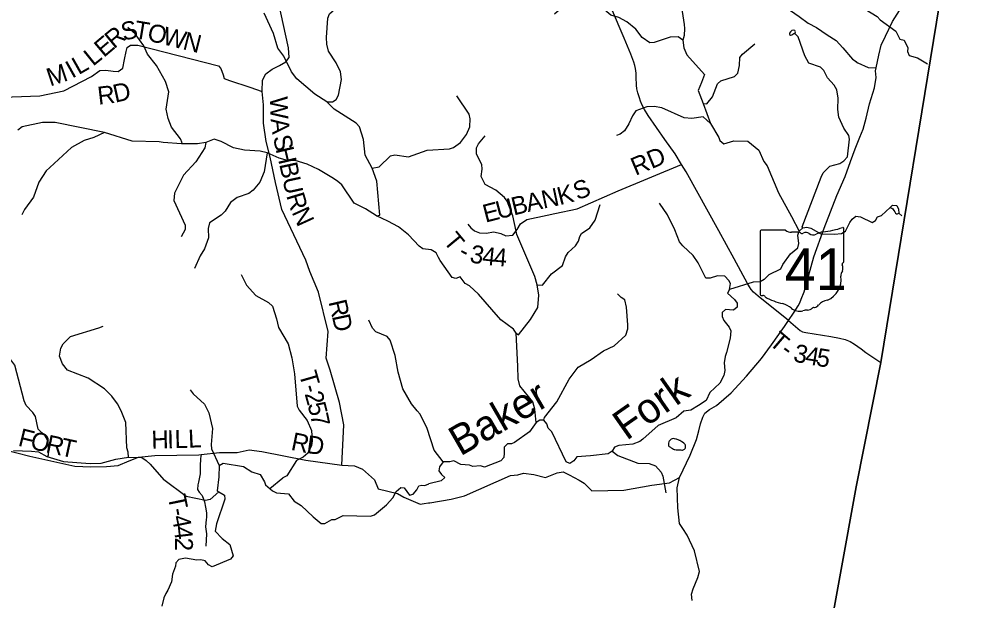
# Model space of a CAD drawing. Extents: x 1525783 to 1900577, y 218250 to 627376.
# Drawn here: x 1707878 to 1723681, y 409042 to 418741 of the extents above; entities that cross this region are included whole.
import ezdxf

# ---------------------------------------------------------------- set-up
doc = ezdxf.new("R2010")
doc.units = 0
for name, color, linetype in [('GM_X_Adjacent_County', 7, 'Continuous'), ('GM_X_County', 7, 'Continuous'), ('GM_X_Major_River', 7, 'Continuous'), ('GM_X_Major_River_Text', 7, 'Continuous'), ('GM_X_Minor_Lake', 7, 'Continuous'), ('GM_X_Minor_River', 7, 'Continuous'), ('GM_X_State_Location', 7, 'Continuous'), ('GM_X_State_Route', 7, 'Continuous'), ('GM_X_State_Shield', 7, 'Continuous'), ('GM_X_Township', 7, 'Continuous'), ('GM_X_Township_Road', 7, 'Continuous'), ('GM_X_Township_Road_Text', 7, 'Continuous')]:
    doc.layers.add(name, color=color, linetype=linetype)

msp = doc.modelspace()

# ---------------------------------------------------------------- linework, layer by layer
at = {"layer": 'GM_X_Adjacent_County'}
msp.add_lwpolyline([(1720223, 401979), (1721849, 410931), (1722260, 413009), (1723331, 419580), (1723418, 420076), (1725530, 431500), (1725542, 431563), (1725743, 432718), (1725839, 433225), (1726229, 435310), (1726608, 437330), (1731391, 437070), (1737649, 436770), (1739572, 436632), (1740249, 436602), (1744285, 436361), (1751291, 435826), (1753632, 435648), (1756376, 435474), (1759601, 435200), (1762690, 434969)], dxfattribs=at)
at = {"layer": 'GM_X_County'}
msp.add_lwpolyline([(1725530, 431500), (1723418, 420076), (1723331, 419580), (1722260, 413009), (1721849, 410931), (1720223, 401979)], dxfattribs=at)
at = {"layer": 'GM_X_Major_River'}
for points in [[(1720313, 414394), (1720248, 414351), (1720130, 414347), (1719736, 414227), (1719701, 414166), (1719819, 414057), (1719860, 413996), (1719859, 413930), (1719802, 413879), (1719668, 413890), (1719611, 413842), (1719610, 413776), (1719637, 413710), (1719729, 413598), (1719754, 413535), (1719743, 413415), (1719681, 413171), (1719661, 413107), (1719645, 413003), (1719653, 412871), (1719641, 412789), (1719571, 412664), (1719403, 412508), (1719347, 412373), (1719217, 412289), (1719089, 412213), (1718973, 412197), (1718846, 412081), (1718541, 411954), (1718288, 411726), (1718235, 411691), (1718120, 411643), (1717889, 411623), (1717816, 411596), (1717777, 411528), (1717708, 411484), (1717413, 411449), (1717186, 411431), (1717134, 411363), (1717067, 411321), (1717006, 411350), (1716769, 411847), (1716710, 411913), (1716685, 411983), (1716636, 412046), (1716570, 412046), (1716509, 412005), (1716398, 411850), (1716148, 411670), (1716095, 411647), (1716031, 411648), (1715974, 411593), (1715975, 411543), (1715976, 411493), (1715967, 411423), (1715916, 411365), (1715645, 411262), (1715577, 411283), (1715449, 411269), (1715393, 411295), (1715253, 411305), (1715134, 411365), (1715065, 411351), (1714955, 411349), (1714893, 411267), (1714886, 411201), (1714927, 411138), (1714986, 411085), (1714923, 411032), (1714717, 410981)], [(1711217, 411290), (1711211, 411097)], [(1711217, 411290), (1711284, 411327), (1711627, 411270), (1711762, 411183), (1711902, 411137), (1711977, 411016)], [(1711211, 411097), (1711186, 410866), (1711305, 410793), (1711315, 410725), (1711175, 410314), (1711152, 410192), (1711266, 410069), (1711397, 409967), (1711451, 409780), (1711407, 409727), (1711102, 409598), (1711042, 409630), (1710985, 409695), (1710915, 409716), (1710847, 409710), (1710656, 409740), (1710548, 409719), (1710497, 409662), (1710490, 409606), (1710439, 409472), (1710422, 409344), (1710363, 409205), (1710330, 409151), (1710297, 409081), (1710264, 408940)], [(1711977, 411016), (1711994, 410966), (1712107, 410863), (1712177, 410834), (1712376, 410814), (1712469, 410695), (1712586, 410620), (1712788, 410432), (1712921, 410322), (1712981, 410320), (1713101, 410387), (1713153, 410386), (1713288, 410453), (1713743, 410442), (1713813, 410464), (1714013, 410630), (1714118, 410747), (1714171, 410854), (1714249, 410918), (1714303, 410917), (1714394, 410794), (1714456, 410812), (1714518, 410883), (1714549, 410947), (1714599, 410962), (1714651, 410952), (1714717, 410981)]]:
    msp.add_lwpolyline(points, dxfattribs=at)
at = {"layer": 'GM_X_Minor_Lake'}
for points in [[(1720809, 418496), (1720823, 418500), (1720830, 418510), (1720834, 418526), (1720824, 418546), (1720802, 418556), (1720776, 418549), (1720750, 418527), (1720737, 418503), (1720737, 418479), (1720753, 418469), (1720773, 418478)], [(1720773, 418478), (1720809, 418496)], [(1718776, 411735), (1718762, 411725), (1718750, 411717), (1718738, 411707), (1718726, 411695), (1718722, 411683), (1718718, 411663), (1718714, 411651), (1718716, 411641), (1718716, 411631), (1718718, 411615), (1718726, 411605), (1718738, 411597), (1718748, 411591), (1718758, 411581), (1718772, 411577), (1718784, 411569), (1718798, 411561), (1718812, 411557), (1718824, 411553), (1718844, 411549), (1718856, 411547), (1718890, 411547), (1718900, 411549), (1718912, 411547), (1718924, 411549), (1718936, 411545), (1718948, 411545), (1718974, 411553), (1718984, 411561), (1718992, 411571), (1718998, 411581), (1719000, 411591), (1719002, 411607), (1719002, 411625), (1718994, 411637), (1718984, 411647), (1718974, 411661), (1718950, 411677), (1718936, 411685), (1718924, 411695), (1718908, 411703), (1718898, 411707), (1718886, 411713), (1718850, 411725), (1718836, 411727), (1718816, 411733), (1718804, 411737), (1718776, 411735)], [(1718776, 411735), (1718762, 411725), (1718750, 411717), (1718738, 411707), (1718726, 411695), (1718722, 411683), (1718718, 411663), (1718714, 411651), (1718716, 411641), (1718716, 411631), (1718718, 411615), (1718726, 411605), (1718738, 411597), (1718748, 411591), (1718758, 411581), (1718772, 411577), (1718784, 411569), (1718798, 411561), (1718812, 411557), (1718824, 411553), (1718844, 411549), (1718856, 411547), (1718890, 411547), (1718900, 411549), (1718912, 411547)], [(1718912, 411547), (1718924, 411549), (1718936, 411545), (1718948, 411545), (1718974, 411553), (1718984, 411561), (1718992, 411571), (1718998, 411581), (1719000, 411591), (1719002, 411607), (1719002, 411625), (1718994, 411637), (1718984, 411647), (1718974, 411661), (1718950, 411677), (1718936, 411685), (1718924, 411695), (1718908, 411703), (1718898, 411707), (1718886, 411713), (1718850, 411725), (1718836, 411727), (1718816, 411733), (1718804, 411737), (1718776, 411735)]]:
    msp.add_lwpolyline(points, dxfattribs=at)
at = {"layer": 'GM_X_Minor_River'}
for points in [[(1716278, 421472), (1716555, 421505), (1716899, 421434), (1717234, 421340), (1717355, 421278), (1717570, 420963), (1717776, 420734), (1717919, 420543), (1717992, 420478), (1718188, 420348), (1718571, 419841), (1718736, 419576), (1718828, 419411), (1718890, 419230), (1718978, 418648), (1718984, 418584), (1718976, 418464), (1718953, 418388), (1718974, 418261), (1719020, 418144), (1719315, 417812), (1719264, 417682), (1719212, 417549), (1719293, 417328)], [(1721076, 419660), (1721146, 419623), (1721210, 419620), (1721417, 419527), (1721462, 419463), (1721581, 419363), (1721628, 419294), (1721696, 419273), (1721756, 419230), (1721919, 419032), (1721995, 418904), (1722200, 418781), (1722247, 418727), (1722511, 418535), (1722578, 418406), (1722647, 418387), (1722708, 418260), (1722705, 418197), (1722734, 418133), (1722868, 418091), (1723036, 417989)], [(1713017, 417356), (1713107, 417356), (1713172, 417399), (1713208, 417470), (1713261, 417728), (1713245, 417857), (1713172, 418009), (1713045, 418204), (1713015, 418321), (1713007, 418431), (1713033, 418752), (1713061, 418825), (1713389, 419120), (1713577, 419309)], [(1718953, 418388), (1718878, 418442), (1718743, 418438), (1718479, 418350), (1718406, 418342), (1718274, 418430), (1718170, 418573), (1718020, 418694), (1717885, 418766), (1717752, 418803), (1717617, 418920), (1717548, 418953), (1717072, 419022), (1717019, 418997), (1716816, 418818)], [(1713845, 415453), (1713898, 415466), (1713852, 416031), (1713774, 416251), (1713656, 416467), (1713629, 416731), (1713558, 416939), (1713503, 417000), (1713323, 417119), (1713135, 417237), (1713017, 417356), (1712815, 417486), (1712513, 417744), (1712427, 417860), (1712298, 418121), (1712196, 418255), (1712124, 418497), (1711970, 418837)], [(1710588, 416655), (1710604, 416671), (1710572, 416742), (1710423, 416937), (1710365, 417080), (1710336, 417237), (1710380, 417525), (1710325, 417699), (1710174, 417966), (1710023, 418154), (1709961, 418293), (1709819, 418494), (1709692, 418599)], [(1720958, 415257), (1720948, 415269), (1721261, 416101), (1721294, 416171), (1721406, 416286), (1721576, 416328), (1721643, 416371), (1721702, 416437), (1721736, 416733), (1721725, 416796), (1721643, 416919), (1721559, 417103), (1721541, 417227), (1721548, 417418), (1721526, 417560), (1721479, 417637), (1721370, 417759), (1721310, 417880), (1721250, 417935), (1721057, 418002), (1720988, 418123), (1720877, 418441), (1720823, 418500)], [(1719293, 417328), (1719358, 417322), (1719450, 417442), (1719532, 417657), (1719591, 417709), (1719819, 417783), (1719875, 417838), (1719899, 417962), (1719906, 418096), (1719949, 418153), (1720154, 418326)], [(1713774, 416251), (1713887, 416273), (1714079, 416454), (1714149, 416473), (1714375, 416438), (1714690, 416549), (1715061, 416572), (1715126, 416593), (1715244, 416678), (1715348, 416812), (1715403, 416941), (1715407, 417076), (1715391, 417150), (1715182, 417455)], [(1719416, 416998), (1719293, 417106), (1719106, 417079), (1718978, 417092), (1718603, 417257), (1718479, 417279), (1718352, 417273), (1718173, 417207), (1718113, 417125), (1718054, 416988), (1717982, 416871), (1717911, 416816), (1717848, 416793)], [(1719293, 417328), (1719416, 416998), (1719558, 416764), (1719573, 416714), (1719638, 416659), (1719807, 416708), (1720038, 416701), (1720223, 416548), (1720304, 416364)], [(1716509, 412005), (1716487, 412228), (1716453, 412351), (1716238, 412619), (1716210, 412732), (1716200, 412943), (1716174, 413497), (1716129, 413564), (1715920, 413720), (1715769, 413894), (1715547, 414148), (1715393, 414286), (1715324, 414323), (1715240, 414437), (1715169, 414408), (1715107, 414425), (1714906, 414708), (1714877, 414762), (1714840, 414837), (1714757, 414889), (1714617, 414903), (1714555, 414949), (1714379, 415140), (1714209, 415270), (1714032, 415365), (1713845, 415453), (1713659, 415573), (1713470, 415668), (1713266, 415973), (1713196, 416026), (1713125, 416076), (1712877, 416227), (1712685, 416316), (1712485, 416376), (1712357, 416376), (1712217, 416417), (1712017, 416509), (1711903, 416533), (1711644, 416548), (1711459, 416591), (1711254, 416695), (1711137, 416737), (1710997, 416678), (1710859, 416654), (1710588, 416655), (1710282, 416681), (1710218, 416690), (1709767, 416700), (1709304, 416845), (1708480, 417010), (1708273, 417010), (1707929, 416938), (1707862, 416887)], [(1709304, 416845), (1709130, 416762), (1708967, 416710), (1708752, 416594), (1708391, 416261), (1708330, 416206), (1708208, 416016), (1708119, 415767), (1707969, 415559), (1707927, 415473)], [(1716174, 413497), (1716212, 413470), (1716415, 413726), (1716537, 413924), (1716555, 414128), (1716524, 414303), (1716485, 414440), (1716183, 415144), (1716172, 415198), (1716121, 415456), (1716025, 415697), (1715982, 415763), (1715836, 415882), (1715657, 415976), (1715592, 416114), (1715608, 416232), (1715600, 416310), (1715511, 416484), (1715515, 416588), (1715544, 416654), (1715655, 416790)], [(1710997, 416678), (1710978, 416590), (1710829, 416356), (1710622, 416135), (1710472, 415835), (1710460, 415709), (1710651, 415300), (1710651, 415224), (1710587, 415104)], [(1712017, 416509), (1711970, 416187), (1711895, 416014), (1711788, 415881), (1711715, 415828), (1711519, 415760), (1711410, 415677), (1711319, 415531), (1711251, 415468), (1711058, 415337), (1711037, 415245), (1711042, 415090), (1710974, 414903), (1710904, 414788), (1710807, 414575)], [(1720304, 416364), (1720361, 416289), (1720552, 415840), (1720770, 415446), (1720895, 415201)], [(1716524, 414303), (1716614, 414300), (1716764, 414486), (1716949, 414625), (1716998, 414772), (1717044, 414844), (1717164, 414954), (1717214, 415033), (1717235, 415109), (1717262, 415161), (1717406, 415256), (1717491, 415383), (1717574, 415643)], [(1719736, 414227), (1719750, 414323), (1719725, 414376), (1719654, 414446), (1719534, 414454), (1719411, 414414), (1719339, 414413), (1719212, 414670), (1719130, 414792), (1718954, 414952), (1718897, 415023), (1718823, 415223), (1718697, 415470), (1718563, 415667)], [(1722412, 415594), (1722456, 415635), (1722523, 415628), (1722552, 415564), (1722559, 415497), (1722611, 415455)], [(1720313, 414394), (1720394, 414478), (1720590, 414569), (1720623, 414641), (1720752, 414820), (1720873, 414923), (1720892, 414993), (1720872, 415132), (1720895, 415201), (1720958, 415257), (1721026, 415266), (1721088, 415251), (1721257, 415157), (1721486, 415148), (1721604, 415162), (1721669, 415198), (1721741, 415341), (1721778, 415401), (1721843, 415450), (1721917, 415437), (1722116, 415343), (1722168, 415376), (1722201, 415438), (1722268, 415461), (1722412, 415594)], [(1722412, 415594), (1722424, 415587), (1722442, 415581), (1722460, 415569), (1722475, 415543), (1722491, 415524), (1722503, 415502), (1722521, 415486), (1722534, 415486), (1722559, 415497)], [(1711587, 414475), (1711676, 414296), (1711829, 414127), (1712040, 414009), (1712107, 413946), (1712175, 413734), (1712208, 413593), (1712372, 413317), (1712433, 413085), (1712478, 412817), (1712518, 412279), (1712553, 412210), (1712686, 412037), (1712761, 411870), (1712772, 411697), (1712761, 411621), (1712696, 411496), (1712621, 411429), (1712509, 411373), (1712346, 411115), (1712283, 411082)], [(1716636, 412046), (1716645, 412088), (1716854, 412353), (1717056, 412727), (1717210, 412929), (1717427, 413057), (1717632, 413204), (1717810, 413287), (1718006, 413464), (1718038, 413570), (1718039, 413634), (1718017, 413931), (1717987, 414052), (1717924, 414090), (1717867, 414151)], [(1708341, 411440), (1708371, 411453), (1708372, 411640), (1708354, 411712), (1708309, 411787), (1708201, 411892), (1708153, 412105), (1708112, 412170), (1707996, 412290), (1707963, 412367), (1707808, 412962), (1707628, 413208), (1707516, 413414), (1707453, 413680)], [(1709704, 411425), (1709703, 411511), (1709677, 411584), (1709660, 412006), (1709586, 412202), (1709520, 412317), (1709428, 412443), (1709304, 412570), (1709033, 412743), (1708690, 412878), (1708602, 412986), (1708557, 413113), (1708575, 413247), (1708617, 413318), (1708739, 413443), (1709211, 413588), (1709282, 413611)], [(1714955, 411349), (1714804, 411542), (1714691, 411907), (1714575, 412144), (1714524, 412201), (1714428, 412317), (1714282, 412568), (1714205, 412843), (1714156, 413124), (1714073, 413381), (1714022, 413442), (1713835, 413521), (1713778, 413580), (1713718, 413712)], [(1710735, 412550), (1710782, 412483), (1710973, 412313), (1711047, 412165), (1711110, 411903), (1711085, 411639), (1711092, 411565), (1711217, 411290)], [(1707785, 411540), (1708088, 411526), (1708204, 411514), (1708341, 411440), (1708624, 411356), (1709066, 411322), (1709249, 411329), (1709497, 411395), (1709704, 411425), (1709928, 411419), (1710003, 411370), (1710070, 411308), (1710298, 411047)], [(1717777, 411528), (1717870, 411457), (1718202, 411326), (1718393, 411321), (1718498, 411283), (1718596, 411177), (1718619, 411108), (1718671, 410832)], [(1711215, 410848), (1711067, 410719), (1710993, 410702), (1710670, 410773), (1710298, 411047)], [(1712065, 410902), (1712283, 411082)]]:
    msp.add_lwpolyline(points, dxfattribs=at)
at = {"layer": 'GM_X_State_Route'}
for points in [[(1720716, 413708), (1720212, 414115), (1720135, 414181), (1720094, 414226), (1720065, 414268), (1720033, 414325), (1719810, 414737), (1719555, 415204), (1719013, 416190), (1718935, 416312), (1718826, 416490), (1718656, 416730), (1718376, 417132), (1718314, 417229), (1718274, 417304), (1718249, 417366), (1718230, 417422), (1718206, 417506), (1718190, 417576), (1718184, 417635), (1718179, 417768), (1718174, 417836), (1718167, 417913), (1718153, 417964), (1718135, 418022), (1718085, 418153), (1717976, 418421), (1717767, 418917)], [(1719110, 409035), (1719099, 409140), (1719126, 409230), (1719205, 409419), (1719232, 409517), (1719150, 409863), (1719025, 410125), (1718954, 410236), (1718899, 410321), (1718872, 410582), (1718860, 410913), (1718902, 411087), (1719077, 411462), (1719183, 411723), (1719222, 411865), (1719250, 411984), (1719287, 412096), (1719320, 412162), (1719400, 412222), (1719514, 412290), (1719761, 412498), (1720019, 412780), (1720268, 413074), (1720435, 413304), (1720649, 413605), (1720716, 413708), (1720802, 413830), (1720838, 413890), (1720881, 413952), (1720907, 414003), (1720932, 414066), (1720977, 414186), (1721139, 414770), (1721311, 415247), (1721527, 415794), (1721664, 416111), (1721754, 416360), (1721831, 416573), (1721911, 416766), (1721964, 416904), (1722014, 417083), (1722067, 417325), (1722151, 417589), (1722179, 417763), (1722171, 417877), (1722181, 417927), (1722223, 418136), (1722265, 418306), (1722335, 418456), (1722454, 418699), (1722570, 418882)]]:
    msp.add_lwpolyline(points, dxfattribs=at)
at = {"layer": 'GM_X_State_Shield'}
for p, q in [((1720247, 415198), (1720247, 414141)), ((1720669, 415216), (1720261, 415216)), ((1721639, 414689), (1721639, 415242)), ((1721639, 414689), (1721639, 414689))]:
    msp.add_line(p, q, dxfattribs=at)
for centre, radius, start, end in [((1720263, 415200), 16.1, 98.1301, 188.1301), ((1720766, 415338), 156, 231.6195, 271.1119), ((1720818, 414623), 562, 80.4867, 94.9883), ((1720945, 415205), 45.1, 219.7921, 297.1024), ((1721011, 415083), 93.8, 54.4667, 119.1411), ((1721132, 415251), 113, 233.8562, 294.8282), ((1721332, 414893), 297, 97.3462, 120.7689), ((1721143, 416656), 1476, 275.8445, 288.9065), ((1721624, 415244), 15.5, 351.8621, 97.738), ((1721636, 414649), 24, 107.944, 210.337), ((1721623, 414687), 16.6, 289.6038, 7.7341), ((1721695, 414458), 105, 136.8065, 186.9296), ((1721483, 414579), 144, 340.033, 23.6496), ((1721226, 414388), 369, 292.3089, 8.9858), ((1720263, 414139), 16.3, 171.9584, 258.3066), ((1720266, 414247), 124, 267.339, 280.6039), ((1720291, 414080), 44.8, 29.7484, 93.2717), ((1720856, 415029), 1066, 240.4129, 257.1985), ((1721382, 413844), 202, 94.4031, 142.5768), ((1720539, 413666), 334, 47.1842, 75.836), ((1720899, 414075), 212, 230.7004, 286.2918), ((1721022, 413709), 174, 85.6951, 111.2099), ((1721037, 413996), 113, 268.777, 315.5493), ((1721139, 413893), 31.8, 65.7517, 132.6484), ((1721126, 414039), 119, 282.8732, 323.2771)]:
    msp.add_arc(centre, radius, start, end, dxfattribs=at)
at = {"layer": 'GM_X_Township'}
msp.add_lwpolyline([(1707708, 429965), (1707993, 429923), (1708407, 429990), (1708462, 430009), (1708629, 430075), (1708733, 430095), (1708876, 430120), (1708999, 430173), (1709082, 430229), (1709116, 430284), (1709147, 430302), (1709670, 430378), (1716595, 431402), (1716679, 431394), (1717809, 431407), (1725331, 431489), (1725530, 431500), (1723418, 420076), (1723331, 419580), (1722260, 413009), (1721849, 410931), (1720223, 401979)], dxfattribs=at)
at = {"layer": 'GM_X_Township_Road'}
for points in [[(1719799, 421444), (1719810, 421438), (1719842, 421365), (1719699, 420559), (1719625, 420220), (1719618, 420114), (1719715, 419991), (1720347, 419286), (1720511, 419122), (1720751, 418881), (1720898, 418779), (1721045, 418672), (1721185, 418597), (1721366, 418477), (1721516, 418380), (1721625, 418261), (1721787, 418070), (1721845, 418028), (1721849, 418025)], [(1711934, 417529), (1711939, 417720), (1711995, 417825), (1712105, 417905), (1712225, 417964), (1712333, 418024), (1712389, 418100), (1712378, 418261), (1712029, 419839)], [(1707451, 417429), (1708229, 417455), (1708627, 417540), (1709086, 417782), (1709226, 417879), (1709329, 417886), (1709448, 417867), (1709536, 417865), (1709612, 417922), (1709637, 418064), (1709667, 418199), (1709686, 418265), (1709739, 418306), (1709859, 418301), (1711207, 417960), (1711248, 417911), (1711286, 417806), (1711300, 417749), (1711392, 417713), (1711732, 417604), (1711934, 417529)], [(1721849, 418025), (1721875, 418007), (1722049, 417930), (1722181, 417927)], [(1713268, 411295), (1713300, 411964), (1713229, 412337), (1713069, 412881), (1713006, 413081), (1713039, 413526), (1712878, 414180), (1712730, 414526), (1712666, 414715), (1712264, 415559), (1712156, 416011), (1712072, 416436), (1712003, 416697), (1711956, 417003), (1711961, 417306), (1711934, 417529)], [(1715369, 415316), (1715418, 415255), (1715480, 415202), (1715562, 415170), (1715672, 415167), (1715801, 415188), (1715920, 415161), (1716001, 415123), (1716116, 415134), (1716192, 415227), (1716245, 415324), (1716354, 415395), (1716689, 415464), (1716819, 415492), (1717194, 415572), (1717878, 415871), (1718935, 416312)], [(1720716, 413708), (1720834, 413609), (1720915, 413542), (1720954, 413521), (1721010, 413508), (1721423, 413440), (1721567, 413414), (1721661, 413390), (1721745, 413358), (1721822, 413311), (1721932, 413234), (1722008, 413173), (1722260, 413009)], [(1707623, 411554), (1708061, 411443), (1708810, 411278), (1709075, 411268), (1709337, 411272), (1709536, 411289), (1709716, 411365), (1709874, 411428), (1710147, 411453), (1710882, 411468), (1710916, 411472), (1711224, 411506), (1711520, 411503), (1711717, 411549), (1711929, 411523), (1712663, 411374), (1713268, 411295), (1713478, 411284), (1713611, 411229), (1713811, 411049), (1713869, 410897), (1714193, 410823), (1714301, 410759), (1714575, 410643), (1714641, 410653)], [(1710916, 411472), (1710907, 411403), (1710901, 411277), (1710899, 411150), (1710876, 411008), (1710860, 410964), (1710858, 410886), (1710886, 410845), (1710934, 410785), (1710972, 410679), (1710992, 410592), (1711007, 410500), (1711007, 410420), (1711004, 410389)], [(1714641, 410653), (1714710, 410663), (1714731, 410666), (1715091, 410728), (1715314, 410783), (1716079, 411119), (1716200, 411133), (1716298, 411161), (1716471, 411137), (1716664, 411086), (1716857, 411168), (1716957, 411183), (1717060, 411131), (1717224, 411042), (1717309, 410992), (1717435, 410864), (1717971, 410878), (1718437, 410962), (1718732, 410997), (1718902, 411087)], [(1711004, 410389), (1711004, 410386), (1710993, 410263), (1711005, 410149), (1710998, 409940)]]:
    msp.add_lwpolyline(points, dxfattribs=at)

# ---------------------------------------------------------------- texts
at = {"layer": 'GM_X_Major_River_Text'}
for s, rotation, p in [('Fork', 35.0018, (1718015, 411695)), ('Baker', 30.0015, (1715241, 411435))]:
    msp.add_text(s, height=500, rotation=rotation, dxfattribs=at).set_placement(p)
at = {"layer": 'GM_X_State_Location'}
msp.add_text('41', height=1, rotation=0, dxfattribs=at).set_placement((1720676, 414526))
for s in ['s', 'r']:
    msp.add_text(s, height=1, dxfattribs=at).set_placement((1720928, 414599))
at = {"layer": 'GM_X_State_Shield'}
msp.add_text('41', height=696.1, dxfattribs=at).set_placement((1720654, 414215))
at = {"layer": 'GM_X_Township_Road_Text'}
for s, rotation, p in [('S', 14.0236, (1709623, 418373)), ('T', 350.5067, (1709787, 418421)), ('O', 346.2103, (1710002, 418385)), ('E', 40.2399, (1709293, 418088)), ('R', 39.5162, (1709464, 418232)), ('W', 346.0141, (1710258, 418323)), ('N', 346.0115, (1710596, 418239)), ('L', 38.9128, (1709113, 417942)), ('M', 18.4023, (1708399, 417613)), ('I', 29.249, (1708764, 417741)), ('L', 29.5102, (1708873, 417802)), ('D', 12.6793, (1709484, 417342)), ('R', 6.7247, (1709206, 417308)), ('W', 271.9204, (1712063, 417443)), ('A', 276.3174, (1712077, 417071)), ('S', 283.3707, (1712113, 416769)), ('H', 283.325, (1712159, 416572)), ('RD', 22.8109, (1718166, 416121)), ('B', 282.2109, (1712220, 416317)), ('U', 282.3445, (1712272, 416075)), ('K', 14.3035, (1716900, 415631)), ('S', 21.8152, (1717197, 415710)), ('R', 286.9632, (1712335, 415792)), ('B', 13.58, (1716133, 415460)), ('A', 12.2672, (1716371, 415518)), ('N', 11.8508, (1716628, 415574)), ('E', 14.4853, (1715661, 415339)), ('U', 14.4356, (1715878, 415395)), ('N', 294.5337, (1712423, 415515)), ('T', 309.6497, (1714945, 415026)), ('-', 332.5137, (1715190, 414772)), ('3', 348.7973, (1715386, 414684)), ('4', 353.8387, (1715596, 414644)), ('4', 355.471, (1715789, 414623)), ('R', 283.2591, (1713042, 414019)), ('D', 282.2044, (1713099, 413781)), ('T', 319.5716, (1720376, 413320)), ('-', 323.905, (1720566, 413159)), ('3', 346.667, (1720783, 413032)), ('4', 350.7022, (1720985, 412985)), ('5', 350.7328, (1721168, 412955)), ('T', 286.0884, (1712546, 412818)), ('-', 285.9261, (1712608, 412603)), ('2', 285.3692, (1712642, 412485)), ('5', 284.2546, (1712690, 412308)), ('7', 282.0682, (1712735, 412132)), ('F', 345.996, (1707849, 411621)), ('O', 347.2641, (1708052, 411570)), ('H', 1.5338, (1710091, 411567)), ('I', 1.5302, (1710355, 411574)), ('L', 1.5548, (1710478, 411577)), ('L', 2.4434, (1710707, 411584)), ('R', 348.4275, (1712403, 411551)), ('R', 347.7674, (1708312, 411511)), ('T', 347.7766, (1708553, 411459)), ('D', 352.005, (1712664, 411498)), ('T', 281.3847, (1710358, 410774)), ('-', 281.3696, (1710402, 410554)), ('4', 281.2293, (1710426, 410434)), ('4', 276.6764, (1710461, 410259)), ('2', 269.4432, (1710482, 410085))]:
    msp.add_text(s, height=300, rotation=rotation, dxfattribs=at).set_placement(p)

doc.saveas('drawing.dxf')
